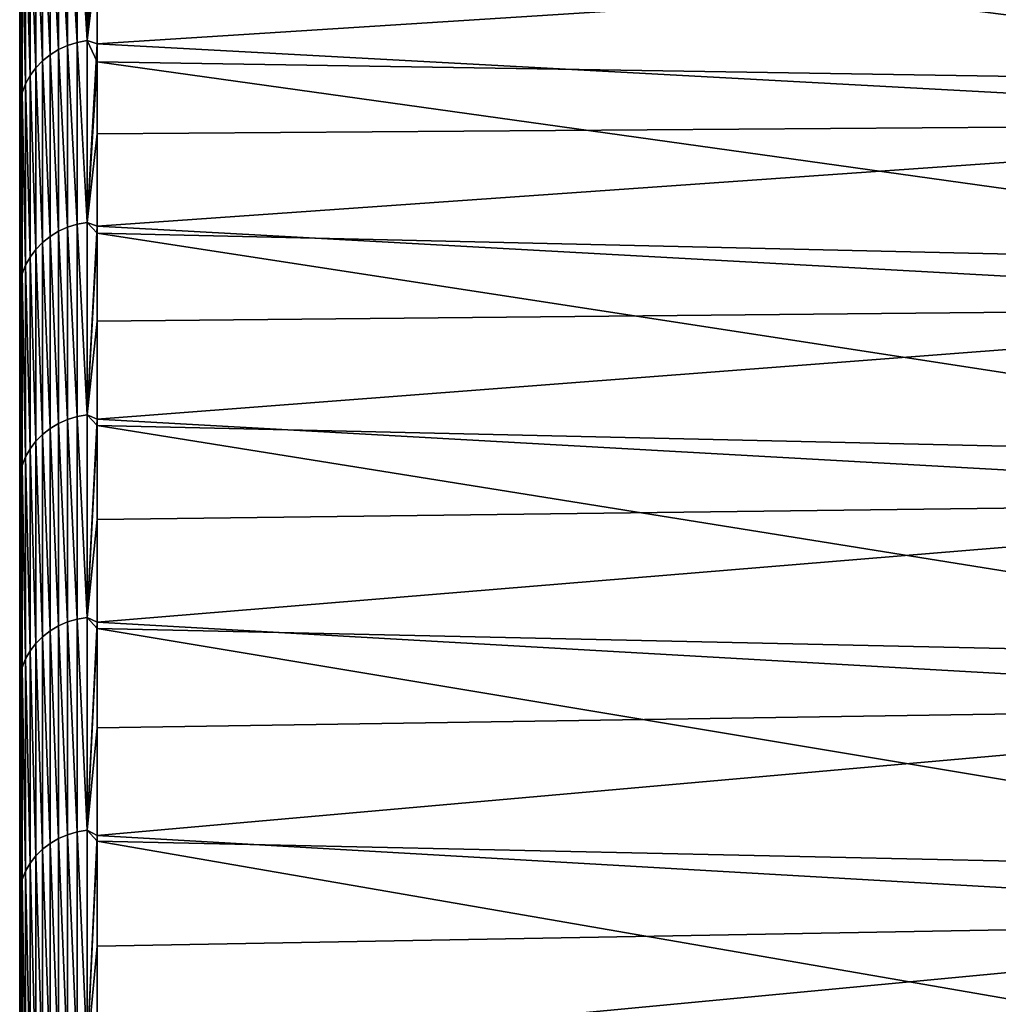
# Model space of a CAD drawing. Header units: metres. Extents: x -2 to 102, y -85 to 102.
# Tile 315 of 343: x -1.5 to 4.99, y 69.48 to 76.01. Entities that reach past the tile are written whole.
import ezdxf

# ---------------------------------------------------------------- set-up
doc = ezdxf.new("R2010")
doc.units = ezdxf.units.M
doc.layers.add('solid_21064300', color=7, linetype='CONTINUOUS')

msp = doc.modelspace()

# ---------------------------------------------------------------- linework, layer by layer
at = {"layer": 'solid_21064300'}
for points in [[(-1.5, -84.251305, 6.48038), (-1.5, 84.286781, 6), (-1.5, 83.258568, 6)], [(-1.5, -84.251305, 6.48038), (-1.5, 84.184868, 7.292993), (-1.5, 84.286781, 6)], [(-1.5, 84.184868, -7.292984), (-1.5, -84.251289, -6.480581), (-1.5, 83.258568, -6)], [(-1.5, -84.14193, 7.772629), (-1.5, 84.063087, 8.583663), (-1.5, 84.184868, 7.292993)], [(-1.5, -84.251305, 6.48038), (-1.5, -84.14193, 7.772629), (-1.5, 84.184868, 7.292993)], [(-1.5, 84.184868, -7.292984), (-1.5, -84.141914, -7.77283), (-1.5, -84.251289, -6.480581)], [(-1.5, 84.184868, -7.292984), (-1.5, 84.063087, -8.583648), (-1.5, -84.141914, -7.77283)], [(-1.5, -84.01268, 9.063438), (-1.5, 83.921539, 9.872011), (-1.5, 84.063087, 8.583663)], [(-1.5, -84.14193, 7.772629), (-1.5, -84.01268, 9.063438), (-1.5, 84.063087, 8.583663)], [(-1.5, 84.063087, -8.583648), (-1.5, -84.012657, -9.063639), (-1.5, -84.141914, -7.77283)], [(-1.5, 84.063087, -8.583648), (-1.5, 83.921547, -9.87199), (-1.5, -84.012657, -9.063639)], [(-1.5, 83.921547, -9.87199), (-1.5, -83.863564, -10.352689), (-1.5, -84.012657, -9.063639)], [(-1.5, 83.921547, -9.87199), (-1.5, 83.760231, -11.158036), (-1.5, -83.863564, -10.352689)], [(-1.5, -83.863586, 10.352489), (-1.5, 83.760223, 11.158062), (-1.5, 83.921539, 9.872011)], [(-1.5, -84.01268, 9.063438), (-1.5, -83.863586, 10.352489), (-1.5, 83.921539, 9.872011)], [(-1.5, 83.760231, -11.158036), (-1.5, -83.69474, -11.63907), (-1.5, -83.863564, -10.352689)], [(-1.5, 83.760231, -11.158036), (-1.5, 83.579056, -12.44241), (-1.5, -83.69474, -11.63907)], [(-1.5, -83.694771, 11.638869), (-1.5, 83.579056, 12.442438), (-1.5, 83.760223, 11.158062)], [(-1.5, -83.863586, 10.352489), (-1.5, -83.694771, 11.638869), (-1.5, 83.760223, 11.158062)], [(-1.5, -83.506302, 12.921931), (-1.5, 83.378098, 13.724581), (-1.5, 83.579056, 12.442438)], [(-1.5, -83.694771, 11.638869), (-1.5, -83.506302, 12.921931), (-1.5, 83.579056, 12.442438)], [(-1.5, 83.579056, -12.44241), (-1.5, -83.506271, -12.92213), (-1.5, -83.69474, -11.63907)], [(-1.5, 83.579056, -12.44241), (-1.5, 83.378105, -13.724553), (-1.5, -83.506271, -12.92213)], [(-1.5, -84.490196, -1.297634), (-1.5, 83.465836, -1.201142), (-1.5, 83.396744, -3.601473)], [(-1.5, -84.500145, -0.000101), (-1.5, 83.465836, 1.201142), (-1.5, 83.465836, -1.201142)], [(-1.5, -84.490196, -1.297634), (-1.5, -84.500145, -0.000101), (-1.5, 83.465836, -1.201142)], [(-1.5, -84.460342, 2.594059), (-1.5, 83.396744, 3.601473), (-1.5, 83.465836, 1.201142)], [(-1.5, -84.490196, 1.297433), (-1.5, -84.460342, 2.594059), (-1.5, 83.465836, 1.201142)], [(-1.5, -84.500145, -0.000101), (-1.5, -84.490196, 1.297433), (-1.5, 83.465836, 1.201142)], [(-1.5, -84.410553, -3.890428), (-1.5, 83.396744, -3.601473), (-1.5, 83.258568, -6)], [(-1.5, -84.340858, 5.185972), (-1.5, 83.258568, 6), (-1.5, 83.396744, 3.601473)], [(-1.5, -84.460335, -2.594261), (-1.5, -84.490196, -1.297634), (-1.5, 83.396744, -3.601473)], [(-1.5, -84.410553, -3.890428), (-1.5, -84.460335, -2.594261), (-1.5, 83.396744, -3.601473)], [(-1.5, -84.410561, 3.890227), (-1.5, -84.340858, 5.185972), (-1.5, 83.396744, 3.601473)], [(-1.5, -84.460342, 2.594059), (-1.5, -84.410561, 3.890227), (-1.5, 83.396744, 3.601473)], [(-1.5, 83.378105, -13.724553), (-1.5, -83.298012, -14.202691), (-1.5, -83.506271, -12.92213)], [(-1.5, 83.378105, -13.724553), (-1.5, 83.157539, -15.003337), (-1.5, -83.298012, -14.202691)], [(-1.5, -83.29805, 14.202492), (-1.5, 83.157539, 15.003366), (-1.5, 83.378098, 13.724581)], [(-1.5, -83.506302, 12.921931), (-1.5, -83.29805, 14.202492), (-1.5, 83.378098, 13.724581)], [(-1.5, -84.340851, -5.186173), (-1.5, -84.410553, -3.890428), (-1.5, 83.258568, -6)], [(-1.5, -84.251289, -6.480581), (-1.5, -84.340851, -5.186173), (-1.5, 83.258568, -6)], [(-1.5, -84.340858, 5.185972), (-1.5, -84.251305, 6.48038), (-1.5, 83.258568, 6)], [(-1.5, -83.070129, 15.479966), (-1.5, 82.917488, 16.277851), (-1.5, 83.157539, 15.003366)], [(-1.5, -83.29805, 14.202492), (-1.5, -83.070129, 15.479966), (-1.5, 83.157539, 15.003366)], [(-1.5, 83.157539, -15.003337), (-1.5, -83.070091, -15.480164), (-1.5, -83.298012, -14.202691)], [(-1.5, 83.157539, -15.003337), (-1.5, 82.917496, -16.277821), (-1.5, -83.070091, -15.480164)], [(-1.5, 82.917496, -16.277821), (-1.5, -82.822662, -16.753647), (-1.5, -83.070091, -15.480164)], [(-1.5, 82.917496, -16.277821), (-1.5, 82.657814, -17.548841), (-1.5, -82.822662, -16.753647)], [(-1.5, -82.822708, 16.75345), (-1.5, 82.657806, 17.548872), (-1.5, 82.917488, 16.277851)], [(-1.5, -83.070129, 15.479966), (-1.5, -82.822708, 16.75345), (-1.5, 82.917488, 16.277851)], [(-1.5, 82.657814, -17.548841), (-1.5, -82.555786, -18.022743), (-1.5, -82.822662, -16.753647)], [(-1.5, 82.657814, -17.548841), (-1.5, 82.378601, -18.816017), (-1.5, -82.555786, -18.022743)], [(-1.5, -82.555832, 18.022547), (-1.5, 82.378593, 18.816048), (-1.5, 82.657806, 17.548872)], [(-1.5, -82.822708, 16.75345), (-1.5, -82.555832, 18.022547), (-1.5, 82.657806, 17.548872)], [(-1.5, 82.378601, -18.816017), (-1.5, -82.269318, -19.288204), (-1.5, -82.555786, -18.022743)], [(-1.5, 82.378601, -18.816017), (-1.5, 82.08004, -20.078485), (-1.5, -82.269318, -19.288204)], [(-1.5, -82.269363, 19.288008), (-1.5, 82.080032, 20.078518), (-1.5, 82.378593, 18.816048)], [(-1.5, -82.555832, 18.022547), (-1.5, -82.269363, 19.288008), (-1.5, 82.378593, 18.816048)], [(-1.5, 82.08004, -20.078485), (-1.5, -81.963432, -20.549263), (-1.5, -82.269318, -19.288204)], [(-1.5, 82.08004, -20.078485), (-1.5, 81.762238, -21.335756), (-1.5, -81.963432, -20.549263)], [(-1.5, -81.963478, 20.549068), (-1.5, 81.76223, 21.335789), (-1.5, 82.080032, 20.078518)], [(-1.5, -82.269363, 19.288008), (-1.5, -81.963478, 20.549068), (-1.5, 82.080032, 20.078518)], [(-1.5, 81.762238, -21.335756), (-1.5, -81.638344, -21.805029), (-1.5, -81.963432, -20.549263)], [(-1.5, 81.762238, -21.335756), (-1.5, 81.424995, -22.58861), (-1.5, -81.638344, -21.805029)], [(-1.5, -81.638397, 21.804834), (-1.5, 81.424988, 22.588644), (-1.5, 81.76223, 21.335789)], [(-1.5, -81.963478, 20.549068), (-1.5, -81.638397, 21.804834), (-1.5, 81.76223, 21.335789)], [(-1.5, 81.424995, -22.58861), (-1.5, -81.29406, -23.055435), (-1.5, -81.638344, -21.805029)], [(-1.5, 81.424995, -22.58861), (-1.5, 81.068512, -23.836349), (-1.5, -81.29406, -23.055435)], [(-1.5, -81.294113, 23.055243), (-1.5, 81.068504, 23.836386), (-1.5, 81.424988, 22.588644)], [(-1.5, -81.638397, 21.804834), (-1.5, -81.294113, 23.055243), (-1.5, 81.424988, 22.588644)], [(-1.5, 81.068512, -23.836349), (-1.5, -80.930443, -24.301001), (-1.5, -81.29406, -23.055435)], [(-1.5, 81.068512, -23.836349), (-1.5, 80.693054, -25.078077), (-1.5, -80.930443, -24.301001)], [(-1.5, -80.930496, 24.300808), (-1.5, 80.693039, 25.078115), (-1.5, 81.068504, 23.836386)], [(-1.5, -81.294113, 23.055243), (-1.5, -80.930496, 24.300808), (-1.5, 81.068504, 23.836386)], [(-1.5, 80.693054, -25.078077), (-1.5, -80.547752, -25.540871), (-1.5, -80.930443, -24.301001)], [(-1.5, 80.693054, -25.078077), (-1.5, 80.29866, -26.313547), (-1.5, -80.547752, -25.540871)], [(-1.5, -80.547813, 25.54068), (-1.5, 80.298645, 26.313583), (-1.5, 80.693039, 25.078115)], [(-1.5, -80.930496, 24.300808), (-1.5, -80.547813, 25.54068), (-1.5, 80.693039, 25.078115)], [(-1.5, 80.29866, -26.313547), (-1.5, -80.146255, -26.77417), (-1.5, -80.547752, -25.540871)], [(-1.5, 80.29866, -26.313547), (-1.5, 79.885139, -27.543406), (-1.5, -80.146255, -26.77417)], [(-1.5, -80.146324, 26.773979), (-1.5, 79.885132, 27.543444), (-1.5, 80.298645, 26.313583)], [(-1.5, -80.547813, 25.54068), (-1.5, -80.146324, 26.773979), (-1.5, 80.298645, 26.313583)], [(-1.5, 79.885139, -27.543406), (-1.5, -79.72583, -28.001226), (-1.5, -80.146255, -26.77417)], [(-1.5, 79.885139, -27.543406), (-1.5, 79.452782, -28.766859), (-1.5, -79.72583, -28.001226)], [(-1.5, -79.725899, 28.001036), (-1.5, 79.452766, 28.766897), (-1.5, 79.885132, 27.543444)], [(-1.5, -80.146324, 26.773979), (-1.5, -79.725899, 28.001036), (-1.5, 79.885132, 27.543444)], [(-1.5, 79.452782, -28.766859), (-1.5, -79.286438, -29.222179), (-1.5, -79.72583, -28.001226)], [(-1.5, 79.452782, -28.766859), (-1.5, 79.001877, -29.983042), (-1.5, -79.286438, -29.222179)], [(-1.5, -79.286507, 29.221991), (-1.5, 79.001862, 29.98308), (-1.5, 79.452766, 28.766897)], [(-1.5, -79.725899, 28.001036), (-1.5, -79.286507, 29.221991), (-1.5, 79.452766, 28.766897)], [(-1.5, 79.001877, -29.983042), (-1.5, -78.8284, -30.436167), (-1.5, -79.286438, -29.222179)], [(-1.5, 79.001877, -29.983042), (-1.5, 78.532356, -31.19208), (-1.5, -78.8284, -30.436167)], [(-1.5, -78.828476, 30.435978), (-1.5, 78.532341, 31.19212), (-1.5, 79.001862, 29.98308)], [(-1.5, -79.286507, 29.221991), (-1.5, -78.828476, 30.435978), (-1.5, 79.001862, 29.98308)], [(-1.5, 78.532356, -31.19208), (-1.5, -78.352013, -31.642389), (-1.5, -78.8284, -30.436167)], [(-1.5, 78.532356, -31.19208), (-1.5, 78.044113, -32.394306), (-1.5, -78.352013, -31.642389)], [(-1.5, -78.352089, 31.642202), (-1.5, 78.044098, 32.394348), (-1.5, 78.532341, 31.19212)], [(-1.5, -78.828476, 30.435978), (-1.5, -78.352089, 31.642202), (-1.5, 78.532341, 31.19212)], [(-1.5, 78.044113, -32.394306), (-1.5, -77.85701, -32.841465), (-1.5, -78.352013, -31.642389)], [(-1.5, 78.044113, -32.394306), (-1.5, 77.537506, -33.588879), (-1.5, -77.85701, -32.841465)], [(-1.5, -77.857086, 32.841278), (-1.5, 77.537483, 33.588921), (-1.5, 78.044098, 32.394348)], [(-1.5, -78.352089, 31.642202), (-1.5, -77.857086, 32.841278), (-1.5, 78.044098, 32.394348)], [(-1.5, 77.537506, -33.588879), (-1.5, -77.343506, -34.033176), (-1.5, -77.85701, -32.841465)], [(-1.5, 77.537506, -33.588879), (-1.5, 77.012863, -34.774967), (-1.5, -77.343506, -34.033176)], [(-1.5, -77.34359, 34.032993), (-1.5, 77.01284, 34.775009), (-1.5, 77.537483, 33.588921)], [(-1.5, -77.857086, 32.841278), (-1.5, -77.34359, 34.032993), (-1.5, 77.537483, 33.588921)], [(-1.5, 77.012863, -34.774967), (-1.5, -76.811867, -35.21669), (-1.5, -77.343506, -34.033176)], [(-1.5, 77.012863, -34.774967), (-1.5, 76.469955, -35.953053), (-1.5, -76.811867, -35.21669)], [(-1.5, -76.811951, 35.216503), (-1.5, 76.46994, 35.953094), (-1.5, 77.01284, 34.775009)], [(-1.5, -77.34359, 34.032993), (-1.5, -76.811951, 35.216503), (-1.5, 77.01284, 34.775009)], [(-1.242579, 76.94706, -35.965397), (-1.182359, 76.974663, -35.973274), (-1.182359, 75.839615, -38.308331)], [(-1.242579, 76.94706, 35.965397), (-1.182359, 75.839615, 38.308331), (-1.182359, 76.974663, 35.973274)], [(-1.182359, 76.974663, -35.973274), (-1.118908, 76.994644, -35.977989), (-1.118908, 75.859421, -38.313698)], [(-1.182359, 76.974663, 35.973274), (-1.118908, 75.859421, 38.313698), (-1.118908, 76.994644, 35.977989)], [(-1.182359, 75.839615, -38.308331), (-1.182359, 76.974663, -35.973274), (-1.118908, 75.859421, -38.313698)], [(-1.182359, 76.974663, 35.973274), (-1.182359, 75.839615, 38.308331), (-1.118908, 75.859421, 38.313698)], [(-1.118908, 76.994644, -35.977989), (-1.053349, 77.00663, -35.979469), (-1.053349, 75.871338, -38.315582)], [(-1.118908, 76.994644, 35.977989), (-1.053349, 75.871338, 38.315582), (-1.053349, 77.00663, 35.979469)], [(-1.118908, 75.859421, -38.313698), (-1.118908, 76.994644, -35.977989), (-1.053349, 75.871338, -38.315582)], [(-1.118908, 76.994644, 35.977989), (-1.118908, 75.859421, 38.313698), (-1.053349, 75.871338, 38.315582)], [(-1.053349, 75.871338, -38.315582), (-1.053349, 77.00663, -35.979469), (-0.986912, 76.805473, -36.413181)], [(-0.986912, 76.988647, 36.024269), (-1.053349, 77.00663, 35.979469), (-1.053349, 75.871338, 38.315582)], [(-0.986912, 76.428299, 37.198326), (-0.986912, 76.988647, 36.024269), (-1.053349, 75.871338, 38.315582)], [(-1.349133, 76.871048, -35.940754), (-1.298501, 76.912315, -35.954487), (-1.298501, 75.777916, -38.287552)], [(-1.349133, 76.871048, 35.940754), (-1.298501, 75.777916, 38.287552), (-1.298501, 76.912315, 35.954487)], [(-1.298501, 76.912315, -35.954487), (-1.242579, 76.94706, -35.965397), (-1.242579, 75.812286, -38.299568)], [(-1.298501, 76.912315, 35.954487), (-1.242579, 75.812286, 38.299568), (-1.242579, 76.94706, 35.965397)], [(-1.298501, 75.777916, -38.287552), (-1.298501, 76.912315, -35.954487), (-1.242579, 75.812286, -38.299568)], [(-1.298501, 76.912315, 35.954487), (-1.298501, 75.777916, 38.287552), (-1.242579, 75.812286, 38.299568)], [(-1.242579, 75.812286, -38.299568), (-1.242579, 76.94706, -35.965397), (-1.182359, 75.839615, -38.308331)], [(-1.242579, 76.94706, 35.965397), (-1.242579, 75.812286, 38.299568), (-1.182359, 75.839615, 38.308331)], [(-1.393579, 76.823982, -35.924435), (-1.349133, 76.871048, -35.940754), (-1.349133, 75.737114, -38.272514)], [(-1.393579, 76.823982, 35.924435), (-1.349133, 75.737114, 38.272514), (-1.349133, 76.871048, 35.940754)], [(-1.349133, 75.737114, -38.272514), (-1.349133, 76.871048, -35.940754), (-1.298501, 75.777916, -38.287552)], [(-1.349133, 76.871048, 35.940754), (-1.349133, 75.737114, 38.272514), (-1.298501, 75.777916, 38.287552)], [(-1.460884, 76.715919, -35.88522), (-1.431051, 76.771973, -35.905804), (-1.431051, 75.639206, -38.234451)], [(-1.460884, 76.715919, 35.88522), (-1.431051, 75.639206, 38.234451), (-1.431051, 76.771973, 35.905804)], [(-1.431051, 76.771973, -35.905804), (-1.393579, 76.823982, -35.924435), (-1.393579, 75.690598, -38.254711)], [(-1.431051, 76.771973, 35.905804), (-1.393579, 75.690598, 38.254711), (-1.393579, 76.823982, 35.924435)], [(-1.431051, 75.639206, -38.234451), (-1.431051, 76.771973, -35.905804), (-1.393579, 75.690598, -38.254711)], [(-1.431051, 76.771973, 35.905804), (-1.431051, 75.639206, 38.234451), (-1.393579, 75.690598, 38.254711)], [(-1.393579, 75.690598, -38.254711), (-1.393579, 76.823982, -35.924435), (-1.349133, 75.737114, -38.272514)], [(-1.393579, 76.823982, 35.924435), (-1.393579, 75.690598, 38.254711), (-1.349133, 75.737114, 38.272514)], [(-1.053349, 75.871338, -38.315582), (-0.986912, 76.805473, -36.413181), (-0.986912, 75.731064, -38.598011)], [(8.740137, 75.575424, -38.342129), (-0.986912, 75.731064, -38.598011), (-0.986912, 76.805473, -36.413181)], [(8.740137, 76.709564, -36.019535), (8.740137, 75.575424, -38.342129), (-0.986912, 76.805473, -36.413181)], [(-1.482551, 76.656822, -35.863026), (-1.460884, 76.715919, -35.88522), (-1.460884, 75.583832, -38.212109)], [(-1.482551, 76.656822, 35.863026), (-1.460884, 75.583832, 38.212112), (-1.460884, 76.715919, 35.88522)], [(-1.460884, 75.583832, -38.212109), (-1.460884, 76.715919, -35.88522), (-1.431051, 75.639206, -38.234451)], [(-1.460884, 76.715919, 35.88522), (-1.460884, 75.583832, 38.212112), (-1.431051, 75.639206, 38.234451)], [(-1.495667, 76.595734, -35.839607), (-1.482551, 76.656822, -35.863026), (-1.482551, 75.525459, -38.188076)], [(-1.495667, 76.595734, 35.839607), (-1.482551, 75.525459, 38.188076), (-1.482551, 76.656822, 35.863026)], [(-1.482551, 75.525459, -38.188076), (-1.482551, 76.656822, -35.863026), (-1.460884, 75.583832, -38.212109)], [(-1.482551, 76.656822, 35.863026), (-1.482551, 75.525459, 38.188076), (-1.460884, 75.583832, 38.212112)], [(-1.495667, 76.595734, 35.839607), (-1.5, 76.46994, 35.953094), (-1.5, 75.908813, 37.123127)], [(-1.495667, 76.595734, 35.839607), (-1.5, 75.908813, 37.123127), (-1.495667, 75.465149, 38.162754)], [(-1.495667, 75.465149, -38.162754), (-1.5, 76.469955, -35.953053), (-1.495667, 76.595734, -35.839607)], [(-1.495667, 75.465149, -38.162754), (-1.495667, 76.595734, -35.839607), (-1.482551, 75.525459, -38.188076)], [(-1.495667, 76.595734, 35.839607), (-1.495667, 75.465149, 38.162754), (-1.482551, 75.525459, 38.188076)], [(-1.5, 76.469955, -35.953053), (-1.5, -76.262367, -36.39135), (-1.5, -76.811867, -35.21669)], [(-1.5, 76.469955, -35.953053), (-1.5, 75.908836, -37.123085), (-1.5, -76.262367, -36.39135)], [(-1.495667, 75.465149, -38.162754), (-1.5, 75.908836, -37.123085), (-1.5, 76.469955, -35.953053)], [(-1.5, -76.262451, 36.391167), (-1.5, 75.908813, 37.123127), (-1.5, 76.46994, 35.953094)], [(-1.5, -76.811951, 35.216503), (-1.5, -76.262451, 36.391167), (-1.5, 76.46994, 35.953094)], [(8.740137, 76.472733, 36.51965), (-0.986912, 76.428299, 37.198326), (-0.986912, 75.850044, 38.36367)], [(8.740137, 75.323456, 38.834789), (8.740137, 76.472733, 36.51965), (-0.986912, 75.850044, 38.36367)], [(-0.986912, 75.850044, 38.36367), (-0.986912, 76.428299, 37.198326), (-1.053349, 75.871338, 38.315582)], [(-1.5, 75.908836, -37.123085), (-1.5, -75.694649, -37.557896), (-1.5, -76.262367, -36.39135)], [(-1.5, 75.908836, -37.123085), (-1.5, 75.329903, -38.284245), (-1.5, -75.694649, -37.557896)], [(-1.495667, 75.465149, -38.162754), (-1.5, 75.329903, -38.284245), (-1.5, 75.908836, -37.123085)], [(-1.5, -75.69474, 37.557716), (-1.5, 75.32988, 38.284286), (-1.5, 75.908813, 37.123127)], [(-1.495667, 75.465149, 38.162754), (-1.5, 75.908813, 37.123127), (-1.5, 75.32988, 38.284286)], [(-1.5, -76.262451, 36.391167), (-1.5, -75.69474, 37.557716), (-1.5, 75.908813, 37.123127)], [(-1.182359, 75.839615, -38.308331), (-1.118908, 75.859421, -38.313698), (-1.118908, 74.653358, -40.613628)], [(-1.182359, 75.839615, 38.308331), (-1.118908, 74.653358, 40.613628), (-1.118908, 75.859421, 38.313698)], [(-1.118908, 75.859421, -38.313698), (-1.053349, 75.871338, -38.315582), (-1.053349, 74.665199, -40.615913)], [(-1.118908, 75.859421, 38.313698), (-1.053349, 74.665199, 40.615913), (-1.053349, 75.871338, 38.315582)], [(-1.118908, 74.653358, -40.613628), (-1.118908, 75.859421, -38.313698), (-1.053349, 74.665199, -40.615913)], [(-1.118908, 75.859421, 38.313698), (-1.118908, 74.653358, 40.613628), (-1.053349, 74.665199, 40.615913)], [(-1.053349, 74.665199, -40.615913), (-1.053349, 75.871338, -38.315582), (-0.986912, 75.731064, -38.598011)], [(-0.986912, 75.850044, 38.36367), (-1.053349, 75.871338, 38.315582), (-1.053349, 74.665199, 40.615913)], [(-0.986912, 75.254021, 39.520027), (-0.986912, 75.850044, 38.36367), (-1.053349, 74.665199, 40.615913)], [(8.740137, 75.323456, 38.834789), (-0.986912, 75.850044, 38.36367), (-0.986912, 75.254021, 39.520027)], [(-1.298501, 75.777916, -38.287552), (-1.242579, 75.812286, -38.299568), (-1.242579, 74.606728, -40.59798)], [(-1.298501, 75.777916, 38.287552), (-1.242579, 74.606728, 40.59798), (-1.242579, 75.812286, 38.299568)], [(-1.242579, 75.812286, -38.299568), (-1.182359, 75.839615, -38.308331), (-1.182359, 74.633751, -40.60762)], [(-1.242579, 75.812286, 38.299568), (-1.182359, 74.633751, 40.60762), (-1.182359, 75.839615, 38.308331)], [(-1.242579, 74.606728, -40.59798), (-1.242579, 75.812286, -38.299568), (-1.182359, 74.633751, -40.60762)], [(-1.242579, 75.812286, 38.299568), (-1.242579, 74.606728, 40.59798), (-1.182359, 74.633751, 40.60762)], [(-1.182359, 74.633751, -40.60762), (-1.182359, 75.839615, -38.308331), (-1.118908, 74.653358, -40.613628)], [(-1.182359, 75.839615, 38.308331), (-1.182359, 74.633751, 40.60762), (-1.118908, 74.653358, 40.613628)], [(-1.393579, 75.690598, -38.254711), (-1.349133, 75.737114, -38.272514), (-1.349133, 74.532471, -40.568542)], [(-1.393579, 75.690598, 38.254711), (-1.349133, 74.532471, 40.568542), (-1.349133, 75.737114, 38.272514)], [(-1.349133, 75.737114, -38.272514), (-1.298501, 75.777916, -38.287552), (-1.298501, 74.572769, -40.584873)], [(-1.349133, 75.737114, 38.272514), (-1.298501, 74.572769, 40.584873), (-1.298501, 75.777916, 38.287552)], [(-1.349133, 74.532471, -40.568542), (-1.349133, 75.737114, -38.272514), (-1.298501, 74.572769, -40.584873)], [(-1.349133, 75.737114, 38.272514), (-1.349133, 74.532471, 40.568542), (-1.298501, 74.572769, 40.584873)], [(-1.298501, 74.572769, -40.584873), (-1.298501, 75.777916, -38.287552), (-1.242579, 74.606728, -40.59798)], [(-1.298501, 75.777916, 38.287552), (-1.298501, 74.572769, 40.584873), (-1.242579, 74.606728, 40.59798)], [(-1.053349, 74.665199, -40.615913), (-0.986912, 75.731064, -38.598011), (-0.986912, 74.594521, -40.751171)], [(8.740137, 74.370987, -40.629055), (-0.986912, 74.594521, -40.751171), (-0.986912, 75.731064, -38.598011)], [(8.740137, 75.575424, -38.342129), (8.740137, 74.370987, -40.629055), (-0.986912, 75.731064, -38.598011)], [(-1.431051, 75.639206, -38.234451), (-1.393579, 75.690598, -38.254711), (-1.393579, 74.486549, -40.549278)], [(-1.431051, 75.639206, 38.234451), (-1.393579, 74.486549, 40.549278), (-1.393579, 75.690598, 38.254711)], [(-1.393579, 74.486549, -40.549278), (-1.393579, 75.690598, -38.254711), (-1.349133, 74.532471, -40.568542)], [(-1.393579, 75.690598, 38.254711), (-1.393579, 74.486549, 40.549278), (-1.349133, 74.532471, 40.568542)], [(-1.460884, 75.583832, -38.212109), (-1.431051, 75.639206, -38.234451), (-1.431051, 74.435822, -40.527405)], [(-1.460884, 75.583832, 38.212112), (-1.431051, 74.435822, 40.527405), (-1.431051, 75.639206, 38.234451)], [(-1.431051, 74.435822, -40.527405), (-1.431051, 75.639206, -38.234451), (-1.393579, 74.486549, -40.549278)], [(-1.431051, 75.639206, 38.234451), (-1.431051, 74.435822, 40.527405), (-1.393579, 74.486549, 40.549278)], [(-1.495667, 75.465149, -38.162754), (-1.482551, 75.525459, -38.188076), (-1.482551, 74.323608, -40.477474)], [(-1.495667, 75.465149, 38.162754), (-1.482551, 74.323608, 40.477474), (-1.482551, 75.525459, 38.188076)], [(-1.482551, 75.525459, -38.188076), (-1.460884, 75.583832, -38.212109), (-1.460884, 74.381187, -40.50333)], [(-1.482551, 75.525459, 38.188076), (-1.460884, 74.381187, 40.503334), (-1.460884, 75.583832, 38.212112)], [(-1.482551, 74.323608, -40.477474), (-1.482551, 75.525459, -38.188076), (-1.460884, 74.381187, -40.50333)], [(-1.482551, 75.525459, 38.188076), (-1.482551, 74.323608, 40.477474), (-1.460884, 74.381187, 40.503334)], [(-1.460884, 74.381187, -40.50333), (-1.460884, 75.583832, -38.212109), (-1.431051, 74.435822, -40.527405)], [(-1.460884, 75.583832, 38.212112), (-1.460884, 74.381187, 40.503334), (-1.431051, 74.435822, 40.527405)], [(-1.495667, 75.465149, 38.162754), (-1.5, 75.32988, 38.284286), (-1.5, 74.733467, 39.435863)], [(-1.495667, 75.465149, 38.162754), (-1.5, 74.733467, 39.435863), (-1.495667, 74.264114, 40.450279)], [(-1.495667, 74.264114, -40.450279), (-1.5, 75.329903, -38.284245), (-1.495667, 75.465149, -38.162754)], [(-1.495667, 74.264114, -40.450279), (-1.495667, 75.465149, -38.162754), (-1.482551, 74.323608, -40.477474)], [(-1.495667, 75.465149, 38.162754), (-1.495667, 74.264114, 40.450279), (-1.482551, 74.323608, 40.477474)], [(-1.5, 75.329903, -38.284245), (-1.5, -75.108971, -38.715858), (-1.5, -75.694649, -37.557896)], [(-1.5, 75.329903, -38.284245), (-1.5, 74.73349, -39.435818), (-1.5, -75.108971, -38.715858)], [(-1.495667, 74.264114, -40.450279), (-1.5, 74.73349, -39.435818), (-1.5, 75.329903, -38.284245)], [(-1.5, -75.10907, 38.715679), (-1.5, 74.733467, 39.435863), (-1.5, 75.32988, 38.284286)], [(-1.5, -75.69474, 37.557716), (-1.5, -75.10907, 38.715679), (-1.5, 75.32988, 38.284286)], [(8.740137, 75.323456, 38.834789), (-0.986912, 75.254021, 39.520027), (-0.986912, 74.640373, 40.667126)], [(8.740137, 74.104111, 41.113804), (8.740137, 75.323456, 38.834789), (-0.986912, 74.640373, 40.667126)], [(-0.986912, 74.640373, 40.667126), (-0.986912, 75.254021, 39.520027), (-1.053349, 74.665199, 40.615913)], [(-1.5, 74.73349, -39.435818), (-1.5, -74.505753, -39.864414), (-1.5, -75.108971, -38.715858)], [(-1.5, 74.73349, -39.435818), (-1.5, 74.119247, -40.57848), (-1.5, -74.505753, -39.864414)], [(-1.495667, 74.264114, -40.450279), (-1.5, 74.119247, -40.57848), (-1.5, 74.73349, -39.435818)], [(-1.5, -74.505844, 39.864235), (-1.5, 74.119217, 40.578526), (-1.5, 74.733467, 39.435863)], [(-1.495667, 74.264114, 40.450279), (-1.5, 74.733467, 39.435863), (-1.5, 74.119217, 40.578526)], [(-1.5, -75.10907, 38.715679), (-1.5, -74.505844, 39.864235), (-1.5, 74.733467, 39.435863)], [(-1.298501, 74.572769, -40.584873), (-1.242579, 74.606728, -40.59798), (-1.242579, 73.331505, -42.858486)], [(-1.298501, 74.572769, 40.584873), (-1.242579, 73.331505, 42.858486), (-1.242579, 74.606728, 40.59798)], [(-1.242579, 74.606728, -40.59798), (-1.182359, 74.633751, -40.60762), (-1.182359, 73.3582, -42.868988)], [(-1.242579, 74.606728, 40.59798), (-1.182359, 73.3582, 42.868988), (-1.182359, 74.633751, 40.60762)], [(-1.242579, 73.331505, -42.858486), (-1.242579, 74.606728, -40.59798), (-1.182359, 73.3582, -42.868988)], [(-1.242579, 74.606728, 40.59798), (-1.242579, 73.331505, 42.858486), (-1.182359, 73.3582, 42.868988)], [(-1.182359, 74.633751, -40.60762), (-1.118908, 74.653358, -40.613628), (-1.118908, 73.377586, -42.875637)], [(-1.182359, 74.633751, 40.60762), (-1.118908, 73.377586, 42.875637), (-1.118908, 74.653358, 40.613628)], [(-1.182359, 73.3582, -42.868988), (-1.182359, 74.633751, -40.60762), (-1.118908, 73.377586, -42.875637)], [(-1.182359, 74.633751, 40.60762), (-1.182359, 73.3582, 42.868988), (-1.118908, 73.377586, 42.875637)], [(-1.118908, 74.653358, -40.613628), (-1.053349, 74.665199, -40.615913), (-1.053349, 73.389328, -42.878319)], [(-1.118908, 74.653358, 40.613628), (-1.053349, 73.389328, 42.878319), (-1.053349, 74.665199, 40.615913)], [(-1.118908, 73.377586, -42.875637), (-1.118908, 74.653358, -40.613628), (-1.053349, 73.389328, -42.878319)], [(-1.118908, 74.653358, 40.613628), (-1.118908, 73.377586, 42.875637), (-1.053349, 73.389328, 42.878319)], [(-1.053349, 73.389328, -42.878319), (-1.053349, 74.665199, -40.615913), (-0.986912, 74.594521, -40.751171)], [(-0.986912, 74.640373, 40.667126), (-1.053349, 74.665199, 40.615913), (-1.053349, 73.389328, 42.878319)], [(-0.986912, 74.009239, 41.804699), (-0.986912, 74.640373, 40.667126), (-1.053349, 73.389328, 42.878319)], [(8.740137, 74.104111, 41.113804), (-0.986912, 74.640373, 40.667126), (-0.986912, 74.009239, 41.804699)], [(-1.349133, 74.532471, -40.568542), (-1.298501, 74.572769, -40.584873), (-1.298501, 73.297989, -42.844299)], [(-1.349133, 74.532471, 40.568542), (-1.298501, 73.297989, 42.844299), (-1.298501, 74.572769, 40.584873)], [(-1.298501, 73.297989, -42.844299), (-1.298501, 74.572769, -40.584873), (-1.242579, 73.331505, -42.858486)], [(-1.298501, 74.572769, 40.584873), (-1.298501, 73.297989, 42.844299), (-1.242579, 73.331505, 42.858486)], [(-1.053349, 73.389328, -42.878319), (-0.986912, 74.594521, -40.751171), (-0.986912, 73.31707, -43.007061)], [(8.740137, 73.097366, -42.878189), (-0.986912, 73.31707, -43.007061), (-0.986912, 74.594521, -40.751171)], [(8.740137, 73.097366, -42.878189), (-0.986912, 74.594521, -40.751171), (8.740137, 74.370987, -40.629055)], [(-1.431051, 74.435822, -40.527405), (-1.393579, 74.486549, -40.549278), (-1.393579, 73.212959, -42.805988)], [(-1.431051, 74.435822, 40.527405), (-1.393579, 73.212959, 42.805988), (-1.393579, 74.486549, 40.549278)], [(-1.393579, 74.486549, -40.549278), (-1.349133, 74.532471, -40.568542), (-1.349133, 73.25824, -42.826698)], [(-1.393579, 74.486549, 40.549278), (-1.349133, 73.25824, 42.826698), (-1.349133, 74.532471, 40.568542)], [(-1.393579, 73.212959, -42.805988), (-1.393579, 74.486549, -40.549278), (-1.349133, 73.25824, -42.826698)], [(-1.393579, 74.486549, 40.549278), (-1.393579, 73.212959, 42.805988), (-1.349133, 73.25824, 42.826698)], [(-1.349133, 73.25824, -42.826698), (-1.349133, 74.532471, -40.568542), (-1.298501, 73.297989, -42.844299)], [(-1.349133, 74.532471, 40.568542), (-1.349133, 73.25824, 42.826698), (-1.298501, 73.297989, 42.844299)], [(-1.460884, 74.381187, -40.50333), (-1.431051, 74.435822, -40.527405), (-1.431051, 73.162956, -42.782524)], [(-1.460884, 74.381187, 40.503334), (-1.431051, 73.162956, 42.782524), (-1.431051, 74.435822, 40.527405)], [(-1.431051, 73.162956, -42.782524), (-1.431051, 74.435822, -40.527405), (-1.393579, 73.212959, -42.805988)], [(-1.431051, 74.435822, 40.527405), (-1.431051, 73.162956, 42.782524), (-1.393579, 73.212959, 42.805988)], [(-1.482551, 74.323608, -40.477474), (-1.460884, 74.381187, -40.50333), (-1.460884, 73.109108, -42.756744)], [(-1.482551, 74.323608, 40.477474), (-1.460884, 73.109108, 42.756744), (-1.460884, 74.381187, 40.503334)], [(-1.460884, 73.109108, -42.756744), (-1.460884, 74.381187, -40.50333), (-1.431051, 73.162956, -42.782524)], [(-1.460884, 74.381187, 40.503334), (-1.460884, 73.109108, 42.756744), (-1.431051, 73.162956, 42.782524)], [(-1.495667, 74.264114, -40.450279), (-1.482551, 74.323608, -40.477474), (-1.482551, 73.052376, -42.729092)], [(-1.495667, 74.264114, 40.450279), (-1.482551, 73.052376, 42.729092), (-1.482551, 74.323608, 40.477474)], [(-1.482551, 73.052376, -42.729092), (-1.482551, 74.323608, -40.477474), (-1.460884, 73.109108, -42.756744)], [(-1.482551, 74.323608, 40.477474), (-1.482551, 73.052376, 42.729092), (-1.460884, 73.109108, 42.756744)], [(-1.495667, 74.264114, 40.450279), (-1.5, 74.119217, 40.578526), (-1.5, 73.487343, 41.711937)], [(-1.495667, 74.264114, 40.450279), (-1.5, 73.487343, 41.711937), (-1.495667, 72.993767, 42.700043)], [(-1.495667, 72.993767, -42.700043), (-1.5, 74.119247, -40.57848), (-1.495667, 74.264114, -40.450279)], [(-1.495667, 72.993767, -42.700043), (-1.495667, 74.264114, -40.450279), (-1.482551, 73.052376, -42.729092)], [(-1.495667, 74.264114, 40.450279), (-1.495667, 72.993767, 42.700043), (-1.482551, 73.052376, 42.729092)], [(-1.5, 74.119247, -40.57848), (-1.5, -73.885185, -41.003139), (-1.5, -74.505753, -39.864414)], [(-1.5, 74.119247, -40.57848), (-1.5, 73.487373, -41.711891), (-1.5, -73.885185, -41.003139)], [(-1.495667, 72.993767, -42.700043), (-1.5, 73.487373, -41.711891), (-1.5, 74.119247, -40.57848)], [(-1.5, -73.885284, 41.002964), (-1.5, 73.487343, 41.711937), (-1.5, 74.119217, 40.578526)], [(-1.5, -74.505844, 39.864235), (-1.5, -73.885284, 41.002964), (-1.5, 74.119217, 40.578526)], [(8.740137, 74.104111, 41.113804), (-0.986912, 74.009239, 41.804699), (-0.986912, 73.360764, 42.93248)], [(8.740137, 72.815826, 43.354572), (8.740137, 74.104111, 41.113804), (-0.986912, 73.360764, 42.93248)], [(-0.986912, 73.360764, 42.93248), (-0.986912, 74.009239, 41.804699), (-1.053349, 73.389328, 42.878319)], [(-1.5, 73.487373, -41.711891), (-1.5, -73.246895, -42.132736), (-1.5, -73.885185, -41.003139)], [(-1.5, 73.487373, -41.711891), (-1.5, 72.83831, -42.835247), (-1.5, -73.246895, -42.132736)], [(-1.495667, 72.993767, -42.700043), (-1.5, 72.83831, -42.835247), (-1.5, 73.487373, -41.711891)], [(-1.5, -73.246994, 42.132565), (-1.5, 72.838287, 42.835297), (-1.5, 73.487343, 41.711937)], [(-1.495667, 72.993767, 42.700043), (-1.5, 73.487343, 41.711937), (-1.5, 72.838287, 42.835297)], [(-1.5, -73.885284, 41.002964), (-1.5, -73.246994, 42.132565), (-1.5, 73.487343, 41.711937)], [(-1.182359, 73.3582, -42.868988), (-1.118908, 73.377586, -42.875637), (-1.118908, 72.033302, -45.097607)], [(-1.182359, 73.3582, 42.868988), (-1.118908, 72.033302, 45.097607), (-1.118908, 73.377586, 42.875637)], [(-1.118908, 73.377586, -42.875637), (-1.053349, 73.389328, -42.878319), (-1.053349, 72.04493, -45.100681)], [(-1.118908, 73.377586, 42.875637), (-1.053349, 72.04493, 45.100681), (-1.053349, 73.389328, 42.878319)], [(-1.118908, 72.033302, -45.097607), (-1.118908, 73.377586, -42.875637), (-1.053349, 72.04493, -45.100681)], [(-1.118908, 73.377586, 42.875637), (-1.118908, 72.033302, 45.097607), (-1.053349, 72.04493, 45.100681)], [(-1.053349, 72.04493, -45.100681), (-1.053349, 73.389328, -42.878319), (-0.986912, 73.31707, -43.007061)], [(-0.986912, 73.360764, 42.93248), (-1.053349, 73.389328, 42.878319), (-1.053349, 72.04493, 45.100681)], [(-1.298501, 73.297989, -42.844299), (-1.242579, 73.331505, -42.858486), (-1.242579, 71.987816, -45.078972)], [(-1.298501, 73.297989, 42.844299), (-1.242579, 71.987816, 45.078972), (-1.242579, 73.331505, 42.858486)], [(-1.242579, 73.331505, -42.858486), (-1.182359, 73.3582, -42.868988), (-1.182359, 72.014145, -45.090332)], [(-1.242579, 73.331505, 42.858486), (-1.182359, 72.014145, 45.090332), (-1.182359, 73.3582, 42.868988)], [(-1.242579, 71.987816, -45.078972), (-1.242579, 73.331505, -42.858486), (-1.182359, 72.014145, -45.090332)], [(-1.242579, 73.331505, 42.858486), (-1.242579, 71.987816, 45.078972), (-1.182359, 72.014145, 45.090332)], [(-1.182359, 72.014145, -45.090332), (-1.182359, 73.3582, -42.868988), (-1.118908, 72.033302, -45.097607)], [(-1.182359, 73.3582, 42.868988), (-1.182359, 72.014145, 45.090332), (-1.118908, 72.033302, 45.097607)], [(-0.986912, 72.695114, 44.050205), (-0.986912, 73.360764, 42.93248), (-1.053349, 72.04493, 45.100681)], [(-1.053349, 72.04493, -45.100681), (-0.986912, 73.31707, -43.007061), (-0.986912, 71.97142, -45.222946)], [(8.740137, 72.815826, 43.354572), (-0.986912, 73.360764, 42.93248), (-0.986912, 72.695114, 44.050205)], [(8.740137, 71.755745, -45.087437), (-0.986912, 71.97142, -45.222946), (-0.986912, 73.31707, -43.007061)], [(8.740137, 73.097366, -42.878189), (8.740137, 71.755745, -45.087437), (-0.986912, 73.31707, -43.007061)], [(-1.393579, 73.212959, -42.805988), (-1.349133, 73.25824, -42.826698), (-1.349133, 71.915611, -45.044868)], [(-1.393579, 73.212959, 42.805988), (-1.349133, 71.915611, 45.044868), (-1.349133, 73.25824, 42.826698)], [(-1.349133, 73.25824, -42.826698), (-1.298501, 73.297989, -42.844299), (-1.298501, 71.954781, -45.063721)], [(-1.349133, 73.25824, 42.826698), (-1.298501, 71.954781, 45.063721), (-1.298501, 73.297989, 42.844299)], [(-1.349133, 71.915611, -45.044868), (-1.349133, 73.25824, -42.826698), (-1.298501, 71.954781, -45.063721)], [(-1.349133, 73.25824, 42.826698), (-1.349133, 71.915611, 45.044868), (-1.298501, 71.954781, 45.063721)], [(-1.298501, 71.954781, -45.063721), (-1.298501, 73.297989, -42.844299), (-1.242579, 71.987816, -45.078972)], [(-1.298501, 73.297989, 42.844299), (-1.298501, 71.954781, 45.063721), (-1.242579, 71.987816, 45.078972)], [(-1.431051, 73.162956, -42.782524), (-1.393579, 73.212959, -42.805988), (-1.393579, 71.871017, -45.022732)], [(-1.431051, 73.162956, 42.782524), (-1.393579, 71.871017, 45.022732), (-1.393579, 73.212959, 42.805988)], [(-1.393579, 71.871017, -45.022732), (-1.393579, 73.212959, -42.805988), (-1.349133, 71.915611, -45.044868)], [(-1.393579, 73.212959, 42.805988), (-1.393579, 71.871017, 45.022732), (-1.349133, 71.915611, 45.044868)], [(-1.482551, 73.052376, -42.729092), (-1.460884, 73.109108, -42.756744), (-1.460884, 71.768784, -44.970242)], [(-1.482551, 73.052376, 42.729092), (-1.460884, 71.768784, 44.970242), (-1.460884, 73.109108, 42.756744)], [(-1.460884, 73.109108, -42.756744), (-1.431051, 73.162956, -42.782524), (-1.431051, 71.821785, -44.997704)], [(-1.460884, 73.109108, 42.756744), (-1.431051, 71.821785, 44.997704), (-1.431051, 73.162956, 42.782524)], [(-1.460884, 71.768784, -44.970242), (-1.460884, 73.109108, -42.756744), (-1.431051, 71.821785, -44.997704)], [(-1.460884, 73.109108, 42.756744), (-1.460884, 71.768784, 44.970242), (-1.431051, 71.821785, 44.997704)], [(-1.431051, 71.821785, -44.997704), (-1.431051, 73.162956, -42.782524), (-1.393579, 71.871017, -45.022732)], [(-1.431051, 73.162956, 42.782524), (-1.431051, 71.821785, 44.997704), (-1.393579, 71.871017, 45.022732)], [(-1.495667, 72.993767, -42.700043), (-1.482551, 73.052376, -42.729092), (-1.482551, 71.712952, -44.940823)], [(-1.495667, 72.993767, 42.700043), (-1.482551, 71.712952, 44.940823), (-1.482551, 73.052376, 42.729092)], [(-1.482551, 71.712952, -44.940823), (-1.482551, 73.052376, -42.729092), (-1.460884, 71.768784, -44.970242)], [(-1.482551, 73.052376, 42.729092), (-1.482551, 71.712952, 44.940823), (-1.460884, 71.768784, 44.970242)], [(-1.495667, 72.993767, 42.700043), (-1.5, 72.838287, 42.835297), (-1.5, 72.172325, 43.948074)], [(-1.495667, 72.993767, 42.700043), (-1.5, 72.172325, 43.948074), (-1.495667, 71.655289, 44.909954)], [(-1.495667, 71.655289, -44.909954), (-1.5, 72.83831, -42.835247), (-1.495667, 72.993767, -42.700043)], [(-1.495667, 71.655289, -44.909954), (-1.495667, 72.993767, -42.700043), (-1.482551, 71.712952, -44.940823)], [(-1.495667, 72.993767, 42.700043), (-1.495667, 71.655289, 44.909954), (-1.482551, 71.712952, 44.940823)], [(-1.5, 72.83831, -42.835247), (-1.5, -72.59127, -43.25256), (-1.5, -73.246895, -42.132736)], [(-1.5, 72.83831, -42.835247), (-1.5, 72.172356, -43.948025), (-1.5, -72.59127, -43.25256)], [(-1.495667, 71.655289, -44.909954), (-1.5, 72.172356, -43.948025), (-1.5, 72.83831, -42.835247)], [(-1.5, -72.59137, 43.252388), (-1.5, 72.172325, 43.948074), (-1.5, 72.838287, 42.835297)], [(-1.5, -73.246994, 42.132565), (-1.5, -72.59137, 43.252388), (-1.5, 72.838287, 42.835297)], [(8.740137, 72.815826, 43.354572), (-0.986912, 72.695114, 44.050205), (-0.986912, 72.012428, 45.157612)], [(8.740137, 71.459808, 45.555012), (8.740137, 72.815826, 43.354572), (-0.986912, 72.012428, 45.157612)], [(-0.986912, 72.012428, 45.157612), (-0.986912, 72.695114, 44.050205), (-1.053349, 72.04493, 45.100681)], [(-1.5, 72.172356, -43.948025), (-1.5, -71.918762, -44.361816), (-1.5, -72.59127, -43.25256)], [(-1.5, 72.172356, -43.948025), (-1.5, 71.489082, -45.050934), (-1.5, -71.918762, -44.361816)], [(-1.495667, 71.655289, -44.909954), (-1.5, 71.489082, -45.050934), (-1.5, 72.172356, -43.948025)], [(-1.5, -71.918861, 44.361649), (-1.5, 71.489052, 45.050983), (-1.5, 72.172325, 43.948074)], [(-1.495667, 71.655289, 44.909954), (-1.5, 72.172325, 43.948074), (-1.5, 71.489052, 45.050983)], [(-1.5, -72.59137, 43.252388), (-1.5, -71.918861, 44.361649), (-1.5, 72.172325, 43.948074)], [(-1.242579, 71.987816, -45.078972), (-1.182359, 72.014145, -45.090332), (-1.182359, 70.602852, -47.269569)], [(-1.242579, 71.987816, 45.078972), (-1.182359, 70.602852, 47.269569), (-1.182359, 72.014145, 45.090332)], [(-1.182359, 72.014145, -45.090332), (-1.118908, 72.033302, -45.097607), (-1.118908, 70.62175, -47.27747)], [(-1.182359, 72.014145, 45.090332), (-1.118908, 70.62175, 47.27747), (-1.118908, 72.033302, 45.097607)], [(-1.182359, 70.602852, -47.269569), (-1.182359, 72.014145, -45.090332), (-1.118908, 70.62175, -47.27747)], [(-1.182359, 72.014145, 45.090332), (-1.182359, 70.602852, 47.269569), (-1.118908, 70.62175, 47.27747)], [(-1.118908, 72.033302, -45.097607), (-1.053349, 72.04493, -45.100681), (-1.053349, 70.633263, -47.280933)], [(-1.118908, 72.033302, 45.097607), (-1.053349, 70.633263, 47.280933), (-1.053349, 72.04493, 45.100681)], [(-1.118908, 70.62175, -47.27747), (-1.118908, 72.033302, -45.097607), (-1.053349, 70.633263, -47.280933)], [(-1.118908, 72.033302, 45.097607), (-1.118908, 70.62175, 47.27747), (-1.053349, 70.633263, 47.280933)], [(-1.053349, 70.633263, -47.280933), (-1.053349, 72.04493, -45.100681), (-0.986912, 71.97142, -45.222946)], [(-0.986912, 72.012428, 45.157612), (-1.053349, 72.04493, 45.100681), (-1.053349, 70.633263, 47.280933)], [(-0.986912, 71.312881, 46.254436), (-0.986912, 72.012428, 45.157612), (-1.053349, 70.633263, 47.280933)], [(8.740137, 71.459808, 45.555012), (-0.986912, 72.012428, 45.157612), (-0.986912, 71.312881, 46.254436)], [(-1.349133, 71.915611, -45.044868), (-1.298501, 71.954781, -45.063721), (-1.298501, 70.544388, -47.24107)], [(-1.349133, 71.915611, 45.044868), (-1.298501, 70.544388, 47.24107), (-1.298501, 71.954781, 45.063721)], [(-1.298501, 71.954781, -45.063721), (-1.242579, 71.987816, -45.078972), (-1.242579, 70.576912, -47.25737)], [(-1.298501, 71.954781, 45.063721), (-1.242579, 70.576912, 47.25737), (-1.242579, 71.987816, 45.078972)], [(-1.298501, 70.544388, -47.24107), (-1.298501, 71.954781, -45.063721), (-1.242579, 70.576912, -47.25737)], [(-1.298501, 71.954781, 45.063721), (-1.298501, 70.544388, 47.24107), (-1.242579, 70.576912, 47.25737)], [(-1.242579, 70.576912, -47.25737), (-1.242579, 71.987816, -45.078972), (-1.182359, 70.602852, -47.269569)], [(-1.242579, 71.987816, 45.078972), (-1.242579, 70.576912, 47.25737), (-1.182359, 70.602852, 47.269569)], [(-1.053349, 70.633263, -47.280933), (-0.986912, 71.97142, -45.222946), (-0.986912, 70.558815, -47.396767)], [(8.740137, 70.347374, -47.254738), (-0.986912, 70.558815, -47.396767), (-0.986912, 71.97142, -45.222946)], [(8.740137, 71.755745, -45.087437), (8.740137, 70.347374, -47.254738), (-0.986912, 71.97142, -45.222946)], [(-1.431051, 71.821785, -44.997704), (-1.393579, 71.871017, -45.022732), (-1.393579, 70.461983, -47.197449)], [(-1.431051, 71.821785, 44.997704), (-1.393579, 70.461983, 47.197449), (-1.393579, 71.871017, 45.022732)], [(-1.393579, 71.871017, -45.022732), (-1.349133, 71.915611, -45.044868), (-1.349133, 70.505844, -47.220982)], [(-1.393579, 71.871017, 45.022732), (-1.349133, 70.505844, 47.220982), (-1.349133, 71.915611, 45.044868)], [(-1.393579, 70.461983, -47.197449), (-1.393579, 71.871017, -45.022732), (-1.349133, 70.505844, -47.220982)], [(-1.393579, 71.871017, 45.022732), (-1.393579, 70.461983, 47.197449), (-1.349133, 70.505844, 47.220982)], [(-1.349133, 70.505844, -47.220982), (-1.349133, 71.915611, -45.044868), (-1.298501, 70.544388, -47.24107)], [(-1.349133, 71.915611, 45.044868), (-1.349133, 70.505844, 47.220982), (-1.298501, 70.544388, 47.24107)], [(-1.460884, 71.768784, -44.970242), (-1.431051, 71.821785, -44.997704), (-1.431051, 70.413567, -47.170879)], [(-1.460884, 71.768784, 44.970242), (-1.431051, 70.413567, 47.170879), (-1.431051, 71.821785, 44.997704)], [(-1.431051, 70.413567, -47.170879), (-1.431051, 71.821785, -44.997704), (-1.393579, 70.461983, -47.197449)], [(-1.431051, 71.821785, 44.997704), (-1.431051, 70.413567, 47.170879), (-1.393579, 70.461983, 47.197449)], [(-1.482551, 71.712952, -44.940823), (-1.460884, 71.768784, -44.970242), (-1.460884, 70.361458, -47.141762)], [(-1.482551, 71.712952, 44.940823), (-1.460884, 70.361458, 47.141762), (-1.460884, 71.768784, 44.970242)], [(-1.460884, 70.361458, -47.141762), (-1.460884, 71.768784, -44.970242), (-1.431051, 70.413567, -47.170879)], [(-1.460884, 71.768784, 44.970242), (-1.460884, 70.361458, 47.141762), (-1.431051, 70.413567, 47.170879)], [(-1.495667, 71.655289, -44.909954), (-1.482551, 71.712952, -44.940823), (-1.482551, 70.30658, -47.110603)], [(-1.495667, 71.655289, 44.909954), (-1.482551, 70.30658, 47.110603), (-1.482551, 71.712952, 44.940823)], [(-1.482551, 70.30658, -47.110603), (-1.482551, 71.712952, -44.940823), (-1.460884, 70.361458, -47.141762)], [(-1.482551, 71.712952, 44.940823), (-1.482551, 70.30658, 47.110603), (-1.460884, 70.361458, 47.141762)], [(-1.495667, 71.655289, 44.909954), (-1.5, 71.489052, 45.050983), (-1.5, 70.788811, 46.143475)], [(-1.495667, 71.655289, 44.909954), (-1.5, 70.788811, 46.143475), (-1.495667, 70.249916, 47.077942)], [(-1.495667, 70.249924, -47.077942), (-1.5, 71.489082, -45.050934), (-1.495667, 71.655289, -44.909954)], [(-1.495667, 70.249924, -47.077942), (-1.495667, 71.655289, -44.909954), (-1.482551, 70.30658, -47.110603)], [(-1.495667, 71.655289, 44.909954), (-1.495667, 70.249916, 47.077942), (-1.482551, 70.30658, 47.110603)], [(-1.5, 71.489082, -45.050934), (-1.5, -71.229431, -45.460365), (-1.5, -71.918762, -44.361816)], [(-1.5, 71.489082, -45.050934), (-1.5, 70.788841, -46.143429), (-1.5, -71.229431, -45.460365)], [(-1.495667, 70.249924, -47.077942), (-1.5, 70.788841, -46.143429), (-1.5, 71.489082, -45.050934)], [(-1.5, -71.229538, 45.460201), (-1.5, 70.788811, 46.143475), (-1.5, 71.489052, 45.050983)], [(-1.5, -71.918861, 44.361649), (-1.5, -71.229538, 45.460201), (-1.5, 71.489052, 45.050983)], [(8.740137, 71.459808, 45.555012), (-0.986912, 71.312881, 46.254436), (-0.986912, 70.596626, 47.340431)], [(8.740137, 70.037323, 47.713074), (8.740137, 71.459808, 45.555012), (-0.986912, 70.596626, 47.340431)], [(-0.986912, 70.596626, 47.340431), (-0.986912, 71.312881, 46.254436), (-1.053349, 70.633263, 47.280933)], [(-1.5, 70.788841, -46.143429), (-1.5, -70.52298, -46.548729), (-1.5, -71.229431, -45.460365)], [(-1.5, 70.788841, -46.143429), (-1.5, 70.072128, -47.224731), (-1.5, -70.52298, -46.548729)], [(-1.495667, 70.249924, -47.077942), (-1.5, 70.072128, -47.224731), (-1.5, 70.788841, -46.143429)], [(-1.5, -70.523087, 46.548569), (-1.5, 70.072098, 47.224781), (-1.5, 70.788811, 46.143475)], [(-1.495667, 70.249916, 47.077942), (-1.5, 70.788811, 46.143475), (-1.5, 70.072098, 47.224781)], [(-1.5, -71.229538, 45.460201), (-1.5, -70.523087, 46.548569), (-1.5, 70.788811, 46.143475)], [(-1.182359, 70.602852, -47.269569), (-1.118908, 70.62175, -47.27747), (-1.118908, 69.144257, -49.413181)], [(-1.182359, 70.602852, 47.269569), (-1.118908, 69.144257, 49.413181), (-1.118908, 70.62175, 47.27747)], [(-1.118908, 70.62175, -47.27747), (-1.053349, 70.633263, -47.280933), (-1.053349, 69.155632, -49.41703)], [(-1.118908, 70.62175, 47.27747), (-1.053349, 69.155632, 49.41703), (-1.053349, 70.633263, 47.280933)], [(-1.118908, 69.144257, -49.413181), (-1.118908, 70.62175, -47.27747), (-1.053349, 69.155632, -49.41703)], [(-1.118908, 70.62175, 47.27747), (-1.118908, 69.144257, 49.413181), (-1.053349, 69.155632, 49.41703)], [(-1.053349, 69.155632, -49.41703), (-1.053349, 70.633263, -47.280933), (-0.986912, 70.558815, -47.396767)], [(-0.986912, 70.596626, 47.340431), (-1.053349, 70.633263, 47.280933), (-1.053349, 69.155632, 49.41703)], [(-1.298501, 70.544388, -47.24107), (-1.242579, 70.576912, -47.25737), (-1.242579, 69.100105, -49.391644)], [(-1.298501, 70.544388, 47.24107), (-1.242579, 69.100105, 49.391644), (-1.242579, 70.576912, 47.25737)], [(-1.242579, 70.576912, -47.25737), (-1.182359, 70.602852, -47.269569), (-1.182359, 69.125633, -49.404675)], [(-1.242579, 70.576912, 47.25737), (-1.182359, 69.125633, 49.404675), (-1.182359, 70.602852, 47.269569)], [(-1.242579, 69.100105, -49.391644), (-1.242579, 70.576912, -47.25737), (-1.182359, 69.125633, -49.404675)], [(-1.242579, 70.576912, 47.25737), (-1.242579, 69.100105, 49.391644), (-1.182359, 69.125633, 49.404675)], [(-1.182359, 69.125633, -49.404675), (-1.182359, 70.602852, -47.269569), (-1.118908, 69.144257, -49.413181)], [(-1.182359, 70.602852, 47.269569), (-1.182359, 69.125633, 49.404675), (-1.118908, 69.144257, 49.413181)], [(-0.986912, 69.863831, 48.415337), (-0.986912, 70.596626, 47.340431), (-1.053349, 69.155632, 49.41703)], [(-1.053349, 69.155632, -49.41703), (-0.986912, 70.558815, -47.396767), (-0.986912, 69.080582, -49.526493)], [(8.740137, 70.037323, 47.713074), (-0.986912, 70.596626, 47.340431), (-0.986912, 69.863831, 48.415337)], [(8.740137, 68.873566, -49.378086), (-0.986912, 69.080582, -49.526493), (-0.986912, 70.558815, -47.396767)], [(8.740137, 70.347374, -47.254738), (8.740137, 68.873566, -49.378086), (-0.986912, 70.558815, -47.396767)], [(-1.393579, 70.461983, -47.197449), (-1.349133, 70.505844, -47.220982), (-1.349133, 69.030251, -49.353008)], [(-1.393579, 70.461983, 47.197449), (-1.349133, 69.030251, 49.353008), (-1.349133, 70.505844, 47.220982)], [(-1.349133, 70.505844, -47.220982), (-1.298501, 70.544388, -47.24107), (-1.298501, 69.06813, -49.374313)], [(-1.349133, 70.505844, 47.220982), (-1.298501, 69.06813, 49.374313), (-1.298501, 70.544388, 47.24107)], [(-1.349133, 69.030251, -49.353008), (-1.349133, 70.505844, -47.220982), (-1.298501, 69.06813, -49.374313)], [(-1.349133, 70.505844, 47.220982), (-1.349133, 69.030251, 49.353008), (-1.298501, 69.06813, 49.374313)], [(-1.298501, 69.06813, -49.374313), (-1.298501, 70.544388, -47.24107), (-1.242579, 69.100105, -49.391644)], [(-1.298501, 70.544388, 47.24107), (-1.298501, 69.06813, 49.374313), (-1.242579, 69.100105, 49.391644)], [(-1.431051, 70.413567, -47.170879), (-1.393579, 70.461983, -47.197449), (-1.393579, 68.98716, -49.328098)], [(-1.431051, 70.413567, 47.170879), (-1.393579, 68.98716, 49.328098), (-1.393579, 70.461983, 47.197449)], [(-1.393579, 68.98716, -49.328098), (-1.393579, 70.461983, -47.197449), (-1.349133, 69.030251, -49.353008)], [(-1.393579, 70.461983, 47.197449), (-1.393579, 68.98716, 49.328098), (-1.349133, 69.030251, 49.353008)], [(-1.482551, 70.30658, -47.110603), (-1.460884, 70.361458, -47.141762), (-1.460884, 68.888458, -49.269276)], [(-1.482551, 70.30658, 47.110603), (-1.460884, 68.888458, 49.269276), (-1.460884, 70.361458, 47.141762)], [(-1.460884, 70.361458, -47.141762), (-1.431051, 70.413567, -47.170879), (-1.431051, 68.939621, -49.300014)], [(-1.460884, 70.361458, 47.141762), (-1.431051, 68.939621, 49.300014), (-1.431051, 70.413567, 47.170879)], [(-1.460884, 68.888458, -49.269276), (-1.460884, 70.361458, -47.141762), (-1.431051, 68.939621, -49.300014)], [(-1.460884, 70.361458, 47.141762), (-1.460884, 68.888458, 49.269276), (-1.431051, 68.939621, 49.300014)], [(-1.431051, 68.939621, -49.300014), (-1.431051, 70.413567, -47.170879), (-1.393579, 68.98716, -49.328098)], [(-1.431051, 70.413567, 47.170879), (-1.431051, 68.939621, 49.300014), (-1.393579, 68.98716, 49.328098)], [(-1.495667, 70.249924, -47.077942), (-1.482551, 70.30658, -47.110603), (-1.482551, 68.834587, -49.236408)], [(-1.495667, 70.249916, 47.077942), (-1.482551, 68.834587, 49.236408), (-1.482551, 70.30658, 47.110603)], [(-1.482551, 68.834587, -49.236408), (-1.482551, 70.30658, -47.110603), (-1.460884, 68.888458, -49.269276)], [(-1.482551, 70.30658, 47.110603), (-1.482551, 68.834587, 49.236408), (-1.460884, 68.888458, 49.269276)], [(-1.495667, 68.778984, -49.201988), (-1.5, 70.072128, -47.224731), (-1.495667, 70.249924, -47.077942)], [(-1.495667, 70.249916, 47.077942), (-1.5, 70.072098, 47.224781), (-1.5, 69.339073, 48.294617)], [(-1.495667, 70.249916, 47.077942), (-1.5, 69.339073, 48.294617), (-1.495667, 68.778984, 49.201988)], [(-1.495667, 68.778984, -49.201988), (-1.495667, 70.249924, -47.077942), (-1.482551, 68.834587, -49.236408)], [(-1.495667, 70.249916, 47.077942), (-1.495667, 68.778984, 49.201988), (-1.482551, 68.834587, 49.236408)], [(-1.5, 70.072128, -47.224731), (-1.5, -69.799889, -47.626175), (-1.5, -70.52298, -46.548729)], [(-1.5, 70.072128, -47.224731), (-1.5, 69.339111, -48.294571), (-1.5, -69.799889, -47.626175)], [(-1.495667, 68.778984, -49.201988), (-1.5, 69.339111, -48.294571), (-1.5, 70.072128, -47.224731)], [(-1.5, -69.799995, 47.626019), (-1.5, 69.339073, 48.294617), (-1.5, 70.072098, 47.224781)], [(-1.5, -70.523087, 46.548569), (-1.5, -69.799995, 47.626019), (-1.5, 70.072098, 47.224781)], [(8.740137, 70.037323, 47.713074), (-0.986912, 69.863831, 48.415337), (-0.986912, 69.114677, 49.478897)], [(8.740137, 68.549683, 49.826752), (8.740137, 70.037323, 47.713074), (-0.986912, 69.114677, 49.478897)], [(-0.986912, 69.114677, 49.478897), (-0.986912, 69.863831, 48.415337), (-1.053349, 69.155632, 49.41703)]]:
    msp.add_3dface(points, dxfattribs=at)

doc.saveas('drawing.dxf')
